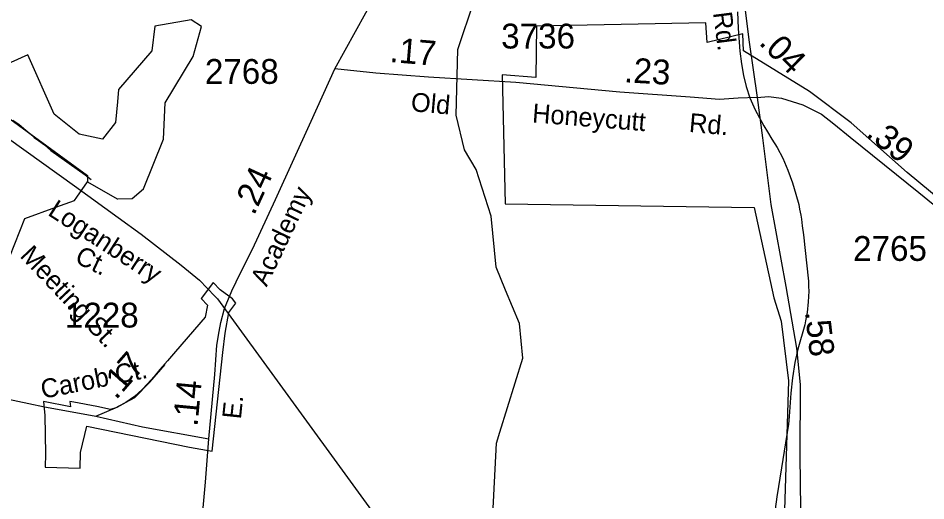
# Model space of a CAD drawing. Extents: x 2001466 to 2224147, y 644118 to 847247.
# Drawn here: x 2063724 to 2068297, y 667176 to 669606 of the extents above; entities that cross this region are included whole.
import ezdxf

# ---------------------------------------------------------------- set-up
doc = ezdxf.new("R2010")
doc.units = 0
for name, color, linetype in [('Exist Boundary Political City Limit New', 7, 'Continuous'), ('Exist Hydrographic Creek Single Shore', 7, 'Continuous'), ('Exist Hydrographic Misc Water Feature', 7, 'Continuous'), ('Exist Railroad Mainline', 7, 'Continuous'), ('Exist Road Non-System Type 51 Label', 7, 'Continuous'), ('Exist Road Secondary Mileage Hundredths English Label', 7, 'Continuous'), ('Exist Road Secondary Type 51 Attributed', 7, 'Continuous'), ('Exist Road Secondary Type 51 Label', 7, 'Continuous'), ('Exist Road Secondary Type 51 Number Label', 7, 'Continuous'), ('Map Preparation Boundary City Limit Buffer Line', 7, 'Continuous')]:
    doc.layers.add(name, color=color, linetype=linetype)

msp = doc.modelspace()

# ---------------------------------------------------------------- linework, layer by layer
at = {"layer": 'Exist Boundary Political City Limit New'}
for points in [[(2068710.9, 668408.2), (2068202, 668828.1), (2067920.6, 669078.4), (2067710.2, 669236.4), (2067378.5, 669441), (2067375.4, 669527.7), (2067194.5, 669483.4), (2067187.4, 669582.3), (2066335.2, 669564.7), (2066331.8, 669306.7), (2066162, 669320.8), (2066177.9, 668670.3), (2067431.1, 668652.1), (2067531, 668198.2), (2067567.9, 668079.4), (2067604.2, 667779.8), (2067585.1, 667129.4)], [(2064038.1, 667419.4), (2064070.1, 667551.4), (2064587.6, 667445.2), (2064701.5, 667425.9), (2064755.6, 667922.2), (2064766.2, 668019.7), (2064785.8, 668124.3), (2064821, 668170.1), (2064803.2, 668193.1), (2064741.8, 668238.4), (2064706, 668274.4), (2064673, 668229.8), (2064646.2, 668193.7), (2064678, 668161.4), (2064665.4, 668100.6), (2064517.2, 667928.2), (2064476, 667880.4), (2064438.5, 667836.8), (2064408.6, 667801.9), (2064375.2, 667764.2), (2064348.6, 667736), (2064310, 667701.2), (2064267.1, 667671.2), (2064220.6, 667646.4), (2064189.9, 667635.6), (2064120.6, 667650), (2064004.8, 667673), (2063985.1, 667676.2), (2063987, 667648.8), (2063851.2, 667676.6), (2063859.2, 667605.5), (2063861.9, 667412.7), (2063859.9, 667344.7), (2064035.8, 667339.5), (2064038.1, 667419.4)]]:
    msp.add_lwpolyline(points, dxfattribs=at)
at = {"layer": 'Exist Hydrographic Creek Single Shore'}
for points in [[(2066179.8, 668236.4), (2066132.3, 668352.2), (2066106.2, 668608.7), (2066031.2, 668843.1), (2065972.3, 668942.7), (2065930.3, 669117.5), (2065938.3, 669448.7), (2066021.3, 669693)], [(2066150.2, 667520.8), (2066266.2, 667893.5), (2066249.1, 668067.7), (2066179.8, 668236.4)], [(2064847.1, 665463.2), (2064870.2, 665589.2), (2065003.3, 665789.9), (2065103.1, 665801), (2065429.1, 665640.2), (2065545.2, 665667.3), (2065670.1, 665743.6), (2065803.2, 665993.4), (2065902.2, 666401.5), (2066027.3, 666625.3), (2066109.3, 666974.8), (2066133.3, 667466.4), (2066150.2, 667520.8)]]:
    msp.add_lwpolyline(points, dxfattribs=at)
at = {"layer": 'Exist Hydrographic Misc Water Feature'}
for p, q in [((2067360.3, 669439.8), (2067368.3, 669375.6)), ((2067601.3, 668839.8), (2067624.2, 668776.3)), ((2064019.3, 668704.4), (2064073.3, 668781.2))]:
    msp.add_line(p, q, dxfattribs=at)
for points in [[(2067348.2, 669638.2), (2067351.3, 669552.9), (2067360.3, 669439.8)], [(2067348.2, 669638.2), (2067351.3, 669552.9), (2067360.3, 669439.8)], [(2064227, 668696.2), (2064298.3, 668697.9), (2064356.3, 668745.9), (2064456.4, 668996.5), (2064464.4, 669180.1), (2064605.2, 669413.4), (2064647.3, 669563.5), (2064596.2, 669597.3), (2064413.3, 669564.9), (2064397.3, 669440.6), (2064230.2, 669247.1), (2064224.2, 669184)], [(2064224.2, 669184), (2064214.2, 669080.2), (2064148.2, 668996.2), (2064031.3, 669021.5), (2063906.2, 669122.5), (2063772.3, 669420.5), (2063547.4, 669320.1), (2063581.2, 669171.8), (2064073.3, 668814), (2064073.3, 668781.2)], [(2067368.3, 669375.6), (2067377.3, 669317.3), (2067391.3, 669261.4), (2067410.4, 669204.3)], [(2067368.3, 669375.6), (2067377.3, 669317.3), (2067391.3, 669261.4), (2067410.4, 669204.3)], [(2067410.4, 669204.3), (2067437.2, 669144.1), (2067468.2, 669085.1), (2067480.7, 669063.4)], [(2067410.4, 669204.3), (2067437.2, 669144.1), (2067468.2, 669085.1), (2067480.7, 669063.4)], [(2063696.9, 669091.5), (2063728.9, 669069.6), (2063762.9, 669041.6), (2063784.8, 669023.7), (2063804.9, 669005.7), (2063827.1, 668989.8), (2063857, 668967.8), (2063889, 668939.9), (2064061.2, 668816.2), (2064091.2, 668794.3)], [(2067480.7, 669063.4), (2067498.1, 669032.7), (2067521.1, 668997.3)], [(2067480.7, 669063.4), (2067498.1, 669032.7), (2067521.1, 668997.3)], [(2067521.1, 668997.3), (2067548.4, 668954.8), (2067575.4, 668901.3), (2067601.3, 668839.8)], [(2067521.1, 668997.3), (2067548.4, 668954.8), (2067575.4, 668901.3), (2067601.3, 668839.8)], [(2064073.3, 668781.2), (2064223.2, 668696.1), (2064227, 668696.2)], [(2067624.2, 668776.3), (2067642.3, 668720.3), (2067656.2, 668666.8), (2067660.5, 668644.3)], [(2067624.2, 668776.3), (2067642.3, 668720.3), (2067656.2, 668666.8), (2067660.5, 668644.3)], [(2063914.5, 668653.9), (2064007.3, 668687.4), (2064019.3, 668704.4)], [(2063510.6, 668294.9), (2063682.3, 668405.3), (2063757.4, 668597.3), (2063914.5, 668653.9)], [(2067660.5, 668644.3), (2067666.3, 668613.8), (2067669.3, 668593.3)], [(2067660.5, 668644.3), (2067666.3, 668613.8), (2067669.3, 668593.3)], [(2067669.3, 668593.3), (2067674.1, 668560.3), (2067679.4, 668514.5)], [(2067669.3, 668593.3), (2067674.1, 668560.3), (2067679.4, 668514.5)], [(2067679.4, 668514.5), (2067681.2, 668499.2), (2067686.6, 668450.4)], [(2067679.4, 668514.5), (2067681.2, 668499.2), (2067686.6, 668450.4)], [(2067686.6, 668450.4), (2067705, 668281.8), (2067705.8, 668254.5)], [(2067686.6, 668450.4), (2067705, 668281.8), (2067705.8, 668254.5)], [(2067705.8, 668254.5), (2067706.5, 668231.7), (2067704.2, 668177.7), (2067698.3, 668124.6), (2067690, 668081.4)], [(2067705.8, 668254.5), (2067706.5, 668231.7), (2067704.2, 668177.7), (2067698.3, 668124.6), (2067690, 668081.4)], [(2067690, 668081.4), (2067686.2, 668061.2), (2067652.3, 667940.1)], [(2067690, 668081.4), (2067686.2, 668061.2), (2067652.3, 667940.1)], [(2067652.3, 667940.1), (2067636.3, 667872.8), (2067624.2, 667794.8)], [(2067652.3, 667940.1), (2067636.3, 667872.8), (2067624.2, 667794.8)], [(2067624.2, 667794.8), (2067616, 667717.7), (2067608.2, 667601), (2067604.3, 667562)], [(2067624.2, 667794.8), (2067616, 667717.7), (2067608.2, 667601), (2067604.3, 667562)], [(2067604.3, 667562), (2067554.5, 667248.5), (2067546.7, 667195.1)], [(2067604.3, 667562), (2067554.5, 667248.5), (2067546.7, 667195.1)], [(2067546.7, 667195.1), (2067537.9, 667134.5), (2067532.2, 667065.5)], [(2067546.7, 667195.1), (2067537.9, 667134.5), (2067532.2, 667065.5)]]:
    msp.add_lwpolyline(points, dxfattribs=at)
at = {"layer": 'Exist Railroad Mainline'}
msp.add_lwpolyline([(2061940.4, 670256.2), (2062333, 669963.3), (2064007.3, 668762.3), (2064227.5, 668602.6), (2064343.6, 668518.5), (2064545.6, 668362.6), (2064637.6, 668286.5), (2064715.6, 668206.6), (2064728.2, 668192.2), (2068257.7, 663344.7), (2068669, 662748.9)], dxfattribs=at)
at = {"layer": 'Exist Road Secondary Type 51 Attributed'}
for points in [[(2067248.5, 670668.2), (2067280.8, 670424.7), (2067328.3, 670111), (2067363.7, 669818.4), (2067405.9, 669484.7), (2067446.5, 669206.9)], [(2065320.2, 669350.5), (2065475.1, 669633), (2065546.4, 669760.7), (2065610.2, 669888.3), (2065635.7, 669939.4), (2065646, 669969.2), (2065659.6, 670019.5), (2065665.5, 670058.7), (2065668.1, 670143.8), (2065664.7, 670392.6)], [(2064684.5, 667488.4), (2064715, 667811.8), (2064724.8, 667959.8), (2064736.7, 668027.5), (2064745.2, 668073.2), (2064763.8, 668144.4), (2064801, 668233.6), (2064845, 668323.3), (2064904.3, 668443.5), (2065019.8, 668692.3), (2065200.9, 669086.5), (2065320.2, 669350.5)], [(2067446.5, 669206.9), (2067351.5, 669202.7), (2067257.6, 669196.3), (2067109.3, 669207.9), (2066754.6, 669233.3), (2066231.6, 669281.9), (2065790.4, 669309.3), (2065526.5, 669328.3), (2065320.2, 669350.5)], [(2067446.5, 669206.9), (2067504.2, 669211), (2067569.6, 669203.7), (2067677, 669168.8), (2067771.4, 669122.4), (2067832.4, 669073), (2067915.1, 669006.1), (2068261.4, 668727.3), (2068676.8, 668389.3)], [(2067446.5, 669206.9), (2067474, 669004.1), (2067515.1, 668668.2), (2067591.1, 668254.1), (2067645, 667943.6), (2067664, 667761.9), (2067661.9, 667400.6), (2067667.1, 667003.5), (2067705.1, 666671.8), (2067786.4, 666166.9), (2067860.3, 665913.4), (2068216, 664867.7), (2068474.6, 664130.4), (2068499.9, 664018.4), (2068495.7, 663927.6), (2068489.4, 663836.8), (2068445.1, 663716.3), (2068298.3, 663412.1)], [(2064115.4, 667601.2), (2064215, 667643.6), (2064311.1, 667695.3), (2064387.6, 667773.5), (2064465, 667861.7)], [(2059511, 667649), (2060002.9, 667648.9), (2060717, 667648.9), (2061331.8, 667644.6), (2061768.3, 667636.2), (2062000.5, 667646.7), (2062109.2, 667643.6), (2062225.3, 667616.1), (2062435.9, 667538), (2062567.9, 667527.4), (2062660.7, 667531.6), (2062803.2, 667571.8), (2062951.5, 667642.5), (2063098.3, 667734.4), (2063179.5, 667759.8), (2063253.4, 667768.2), (2063333.7, 667759.8), (2063539, 667716.5), (2063856.7, 667648.9), (2064013.9, 667620.3), (2064115.4, 667601.2)], [(2064115.4, 667601.2), (2064350, 667548.1), (2064684.5, 667488.4)], [(2063334.7, 664824.4), (2063418, 665001.2), (2063517.8, 665186.1), (2063587.3, 665297.8), (2063656.7, 665406.2), (2063739.8, 665519.6), (2063801.3, 665590.2), (2063911, 665731.7), (2064299.1, 666160.9), (2064474.2, 666376.1), (2064537.6, 666479.6), (2064569.5, 666562.2), (2064586.6, 666617), (2064605.1, 666682.5), (2064613.5, 666738.3), (2064638.2, 666937.1), (2064668.7, 667269), (2064684.5, 667488.4)]]:
    msp.add_lwpolyline(points, dxfattribs=at)
at = {"layer": 'Map Preparation Boundary City Limit Buffer Line'}
for points in [[(2068710.9, 668408.2), (2068202, 668828.1), (2067920.6, 669078.4), (2067710.2, 669236.4), (2067378.5, 669441), (2067375.4, 669527.7), (2067194.5, 669483.4), (2067187.4, 669582.3), (2066335.2, 669564.7), (2066331.8, 669306.7), (2066162, 669320.8), (2066177.9, 668670.3), (2067431.1, 668652.1), (2067531, 668198.2), (2067567.9, 668079.4), (2067604.2, 667779.8), (2067585.1, 667129.4)], [(2064038.1, 667419.4), (2064070.1, 667551.4), (2064587.6, 667445.2), (2064701.5, 667425.9), (2064755.6, 667922.2), (2064766.2, 668019.7), (2064785.8, 668124.3), (2064821, 668170.1), (2064803.2, 668193.1), (2064741.8, 668238.4), (2064706, 668274.4), (2064673, 668229.8), (2064646.2, 668193.7), (2064678, 668161.4), (2064665.4, 668100.6), (2064517.2, 667928.2), (2064476, 667880.4), (2064438.5, 667836.8), (2064408.6, 667801.9), (2064375.2, 667764.2), (2064348.6, 667736), (2064310, 667701.2), (2064267.1, 667671.2), (2064220.6, 667646.4), (2064189.9, 667635.6), (2064120.6, 667650), (2064004.8, 667673), (2063985.1, 667676.2), (2063987, 667648.8), (2063851.2, 667676.6), (2063859.2, 667605.5), (2063861.9, 667412.7), (2063859.9, 667344.7), (2064035.8, 667339.5), (2064038.1, 667419.4)]]:
    msp.add_lwpolyline(points, dxfattribs=at)

# ---------------------------------------------------------------- texts
at = {"layer": 'Exist Road Non-System Type 51 Label'}
for s, rotation, p in [('Loganberry', 327.0326, (2063868.4, 668617.5)), ('Meeting St.', 313.3516, (2063729, 668406.3)), ('Ct.', 334.1793, (2064003.9, 668377.9)), ('Carob Ct.', 11.3144, (2063848.2, 667689))]:
    msp.add_text(s, height=95, rotation=rotation, dxfattribs=at).set_placement(p)
at = {"layer": 'Exist Road Secondary Mileage Hundredths English Label'}
for s, rotation, p in [('.17', 355.1549, (2065593.1, 669385.4)), ('.04', 315.2617, (2067451.2, 669477.6)), ('.23', 356.6815, (2066774.4, 669283.3)), ('.39', 320.8982, (2067990.2, 669015.4)), ('.24', 65.3201, (2064912.4, 668608.4)), ('.58', 276.6171, (2067687.3, 668126.9)), ('.17', 48.8473, (2064216.9, 667680.1)), ('.14', 84.6129, (2064627.2, 667546.7))]:
    msp.add_text(s, height=125, rotation=rotation, dxfattribs=at).set_placement(p)
at = {"layer": 'Exist Road Secondary Type 51 Label'}
for s, rotation, p in [('Rd.', 277.3749, (2067224.4, 669632.7)), ('Old', 354.9565, (2065699.7, 669137.8)), ('Honeycutt', 355.5387, (2066311.3, 669081.3)), ('Rd.', 354.9565, (2067101.2, 669033.4)), ('Academy', 64.5834, (2064975.8, 668250.1)), ('E. ', 84.0702, (2064846, 667584.2))]:
    msp.add_text(s, height=95, rotation=rotation, dxfattribs=at).set_placement(p)
at = {"layer": 'Exist Road Secondary Type 51 Number Label'}
for s, p in [('3736', (2066157.4, 669453)), ('2768', (2064664.8, 669275)), ('2765', (2067930.1, 668383.7)), ('1228', (2063959.5, 668048.2))]:
    msp.add_text(s, height=125, dxfattribs=at).set_placement(p)

doc.saveas('drawing.dxf')
